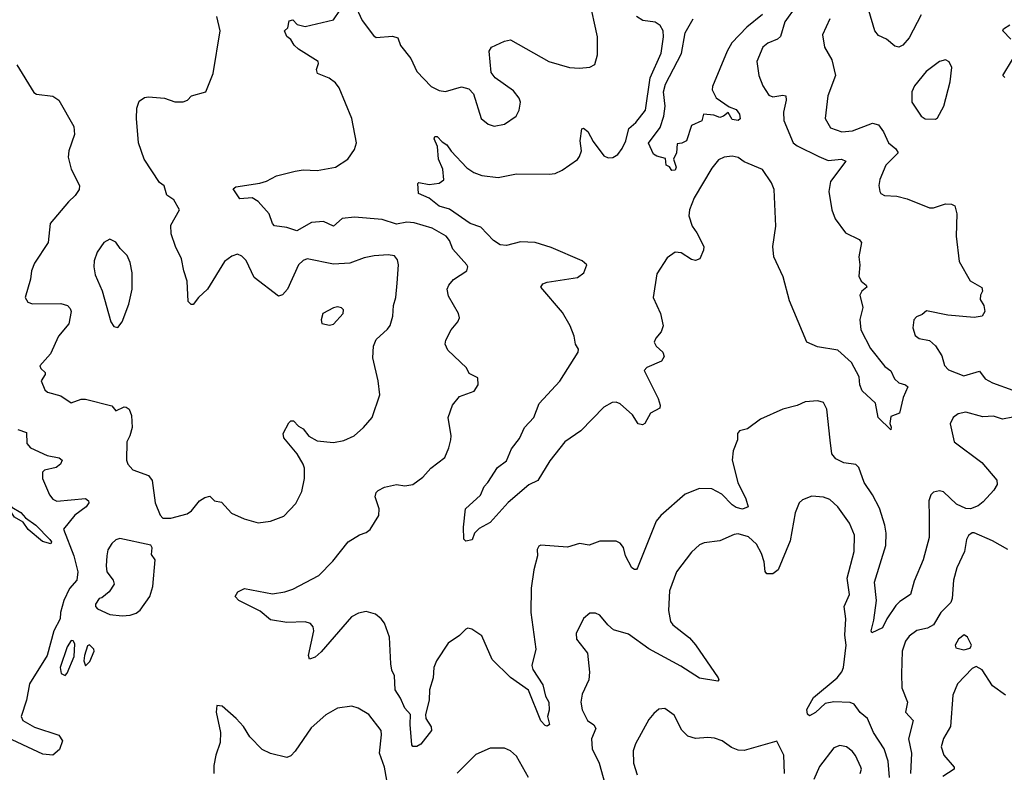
# Model space of a CAD drawing. Extents: x 1771496 to 1971148, y 471553 to 643630.
# Tile 498 of 656: x 1844372 to 1849213, y 616640 to 620340. Entities that reach past the tile are written whole.
import ezdxf

# ---------------------------------------------------------------- set-up
doc = ezdxf.new("R2010")
doc.units = 0

msp = doc.modelspace()

# ---------------------------------------------------------------- linework, layer by layer
at = {"layer": '0CON10XD'}
for points in [[(1846017.9, 620417.9), (1846055.6, 620335.6), (1846111.7, 620261.7), (1846125, 620252.9), (1846205, 620259.2), (1846231.2, 620251.2), (1846245, 620213.3), (1846295, 620148.8), (1846325, 620086), (1846395, 620011.9), (1846435, 619992.5), (1846465, 619986.2), (1846545, 620010), (1846580.5, 620000.5), (1846604, 619975), (1846641.4, 619855), (1846675, 619826), (1846705, 619816), (1846755, 619825.8), (1846813.8, 619865), (1846827.5, 619895), (1846834.2, 619935), (1846827.5, 619955), (1846800.7, 619990.7), (1846710, 620055), (1846690.3, 620080.3), (1846680, 620185), (1846692.5, 620205), (1846755, 620234), (1846785, 620241.2), (1846973.8, 620133.8), (1847075, 620104.2), (1847125, 620102.5), (1847175, 620106.2), (1847200.7, 620119.3), (1847212.3, 620167.7), (1847213.3, 620255), (1847171.8, 620445)], [(1848188.2, 620405), (1848135, 620330), (1848112.5, 620257.5), (1848098, 620245), (1848050, 620225), (1848025.8, 620205), (1847996, 620135), (1848005.8, 620065), (1848025.8, 620015), (1848055, 619968.8), (1848075, 619960), (1848125, 619969.5), (1848140, 619965), (1848140.9, 619945), (1848127.3, 619885), (1848129.1, 619845), (1848175.2, 619735.2), (1848195, 619720), (1848302, 619668), (1848347.1, 619647.1), (1848413.7, 619653.7), (1848434.2, 619645), (1848359.2, 619545), (1848350, 619495), (1848365.4, 619405), (1848381.2, 619361.2), (1848432, 619292), (1848500, 619260), (1848512, 619245), (1848498.8, 619175), (1848503.1, 619135), (1848498.9, 619078.9), (1848509.4, 619055), (1848534.3, 619035), (1848536.9, 619025), (1848512.9, 619005), (1848502.9, 618985), (1848518.1, 618925), (1848503.4, 618866.6), (1848508.2, 618815), (1848555, 618722.9), (1848625.5, 618635.5), (1848655, 618613.3), (1848673.3, 618575), (1848694.3, 618554.3), (1848727.5, 618545), (1848738.8, 618535), (1848716.8, 618483.2), (1848697.5, 618405), (1848655, 618390), (1848651.2, 618355), (1848657.1, 618337.1), (1848655, 618323.3), (1848592.5, 618385), (1848580, 618455), (1848514.5, 618515), (1848503.8, 618545), (1848500.3, 618585), (1848462.9, 618655), (1848395, 618715.8), (1848295, 618732.5), (1848241.9, 618755), (1848157.7, 618957.7), (1848126.5, 619076.6), (1848080.7, 619175), (1848074.5, 619225), (1848090.4, 619325), (1848082.4, 619505), (1848068.6, 619538.6), (1848025, 619603.9), (1847935, 619641.4), (1847905, 619661.8), (1847875, 619669.5), (1847835.8, 619664.2), (1847808.8, 619651.2), (1847775, 619609.4), (1847688.1, 619465), (1847665.7, 619405), (1847661.4, 619375), (1847677.8, 619325), (1847702, 619292), (1847735.6, 619225), (1847735, 619207.5), (1847715.8, 619165), (1847695, 619156.9), (1847675, 619160.6), (1847625, 619194.4), (1847595, 619197.1), (1847555, 619170), (1847505, 619091.2), (1847487.5, 618975), (1847522.2, 618895), (1847535.8, 618835), (1847526.7, 618805), (1847500, 618775), (1847491.2, 618755), (1847502, 618735), (1847534, 618705), (1847541.2, 618685), (1847527.9, 618662.1), (1847455, 618630), (1847442.2, 618615), (1847511.7, 618478.3), (1847521.2, 618445), (1847519.2, 618430.8), (1847474.4, 618405.6), (1847445.6, 618354.4), (1847435, 618348), (1847413.3, 618353.3), (1847385, 618396.9), (1847325, 618451.4), (1847305, 618460), (1847285, 618458), (1847245, 618435.3), (1847131, 618319), (1847052.9, 618265), (1846978, 618172), (1846919.2, 618075), (1846875, 618052.7), (1846773.3, 617966.8), (1846685, 617868.8), (1846630.5, 617839.5), (1846607.5, 617815), (1846597, 617783), (1846566.4, 617776.4), (1846556.2, 617786.2), (1846554.6, 617845), (1846563.8, 617935), (1846637.9, 618002.1), (1846656, 618045), (1846674, 618065), (1846722.2, 618137.8), (1846765, 618172), (1846790.2, 618229.8), (1846829.4, 618280.6), (1846854.5, 618335), (1846900, 618385), (1846926.4, 618453.6), (1847027.6, 618562.4), (1847118.8, 618705), (1847119.6, 618719.6), (1847105.7, 618745), (1847098, 618785), (1847078, 618835), (1847041.1, 618901.1), (1846934, 619025), (1846945, 619042), (1846965, 619050), (1847115, 619072.5), (1847145.8, 619095), (1847160, 619135), (1847138, 619155), (1846985, 619219.5), (1846905.8, 619244.2), (1846835, 619248.6), (1846765, 619230.2), (1846735, 619233.4), (1846702.4, 619255), (1846639.8, 619319.8), (1846587.3, 619337.3), (1846485, 619408.2), (1846435, 619423.8), (1846385, 619463.1), (1846333.3, 619485), (1846330, 619535), (1846335, 619540), (1846385, 619530), (1846435, 619536.7), (1846457.5, 619552.5), (1846452.5, 619605), (1846431.4, 619655), (1846426.1, 619716.1), (1846410, 619755), (1846412.5, 619765), (1846425, 619766.2), (1846448.8, 619738.8), (1846472, 619725), (1846493.2, 619693.2), (1846571.4, 619611.4), (1846605, 619589.2), (1846645, 619574.2), (1846725, 619564.3), (1846815, 619582.2), (1846975, 619580.6), (1847005, 619584.4), (1847039.7, 619600.3), (1847115, 619653.3), (1847125, 619667.5), (1847134.1, 619695.9), (1847128.1, 619745), (1847136.2, 619803.8), (1847145, 619806), (1847165, 619790.8), (1847191, 619741), (1847245, 619670.5), (1847265, 619660.4), (1847288.2, 619661.8), (1847313.3, 619676.7), (1847335, 619707.5), (1847352.1, 619745), (1847367.9, 619805), (1847400.9, 619835), (1847448.5, 619895), (1847471.5, 620055), (1847526.1, 620175), (1847537.3, 620255), (1847535.6, 620285), (1847520.9, 620310.9), (1847497.3, 620327.3), (1847435.5, 620335.5), (1847405.5, 620355.5)], [(1845605, 617874.3), (1845670.3, 617899.7), (1845729.1, 617960.9), (1845758.8, 618021.2), (1845772, 618085), (1845772, 618135), (1845766, 618155), (1845736.9, 618205), (1845671.2, 618285), (1845666.7, 618305), (1845695, 618357.5), (1845705, 618367.5), (1845718.3, 618368.3), (1845742.1, 618342.1), (1845765, 618328), (1845793, 618293), (1845835, 618270), (1845915, 618261.1), (1845965, 618270.5), (1846017.1, 618295), (1846063.3, 618335), (1846105.7, 618385), (1846143.3, 618495), (1846134.4, 618565), (1846108.3, 618678.3), (1846111.2, 618735), (1846125, 618767.5), (1846181.2, 618818.8), (1846193, 618837), (1846206.8, 618883.2), (1846209.6, 618935), (1846221.5, 618975), (1846228.5, 619045), (1846234.2, 619135), (1846229.4, 619159.4), (1846215, 619178.8), (1846184.2, 619184.2), (1846115, 619179.4), (1846065, 619168.5), (1845995, 619143.1), (1845915, 619137.9), (1845785, 619164.3), (1845765, 619155.8), (1845742.9, 619135), (1845689.4, 619015), (1845665, 618987.5), (1845645, 618981.4), (1845525, 619072), (1845485, 619156.2), (1845465, 619178), (1845442.7, 619187.3), (1845415, 619178), (1845379.1, 619150.9), (1845296, 619015), (1845251.2, 618975), (1845225, 618940), (1845215, 618940), (1845200, 618955), (1845195.8, 619054.2), (1845178.6, 619105), (1845168.1, 619165), (1845138.6, 619225), (1845117.3, 619287.3), (1845115, 619330), (1845157.5, 619405), (1845130, 619455), (1845095, 619476.7), (1845082.5, 619522.5), (1845058.9, 619538.9), (1844984.2, 619655), (1844956.7, 619735), (1844945.8, 619855), (1844947.1, 619905), (1844959.7, 619940.3), (1844985, 619957.5), (1845005, 619960.8), (1845083.9, 619953.9), (1845135, 619936.7), (1845175, 619936.2), (1845197.5, 619945), (1845217.5, 619965), (1845287.5, 619985), (1845324, 620075), (1845357.8, 620285), (1845340.9, 620355)], [(1848843.7, 617896.3), (1848843.8, 617795), (1848815.3, 617684.7), (1848770.5, 617579.5), (1848751.4, 617515), (1848699.5, 617480.5), (1848680, 617460), (1848636, 617395), (1848615, 617350), (1848562.5, 617325), (1848559.2, 617335), (1848572.4, 617387.6), (1848584.2, 617485), (1848575.4, 617575), (1848631.6, 617755), (1848632.7, 617815), (1848626.2, 617855), (1848599.3, 617939.3), (1848564.7, 618004.7), (1848523.6, 618065), (1848498.7, 618138.7), (1848482.9, 618152.9), (1848425, 618162), (1848385, 618180.6), (1848366.1, 618206.1), (1848357.8, 618272.2), (1848340, 618425), (1848325, 618457.5), (1848295.9, 618465.9), (1848235, 618461.2), (1848195, 618444), (1848125, 618426), (1848015, 618376.7), (1847950.7, 618329.3), (1847911.7, 618318.3), (1847901.2, 618305), (1847901.2, 618275), (1847880.3, 618219.7), (1847875.8, 618174.2), (1847902.7, 618065), (1847943.3, 617985), (1847954.2, 617945), (1847926.7, 617933.3), (1847895, 617941.2), (1847874.8, 617954.8), (1847825, 618008.2), (1847775, 618033.5), (1847714.5, 618035.5), (1847645, 618007.5), (1847525, 617902.9), (1847501.5, 617875), (1847410, 617645), (1847405, 617637.5), (1847395, 617636.7), (1847381.2, 617645), (1847351.4, 617705), (1847340.8, 617745), (1847325, 617766), (1847305, 617775.8), (1847224.3, 617775.7), (1847172.7, 617757.3), (1847125, 617765.5), (1847065, 617747.1), (1846935, 617756.7), (1846925, 617752.5), (1846916.7, 617735), (1846918, 617705), (1846899.5, 617635), (1846886.2, 617545), (1846885.4, 617425), (1846909.7, 617245), (1846890.4, 617165), (1846895.4, 617145), (1846945, 617070), (1846957.5, 617015), (1846974.5, 616985), (1846975.5, 616945), (1846967.5, 616915), (1846977.5, 616875), (1846965, 616867.5), (1846955, 616870), (1846935, 616893.8), (1846873.4, 617043.4), (1846785, 617106.2), (1846695.2, 617195.2), (1846645, 617311.4), (1846595, 617344), (1846575, 617348.8), (1846565, 617343.3), (1846535, 617312), (1846478.8, 617275), (1846421.1, 617188.9), (1846408.9, 617155), (1846404.4, 617105), (1846387.5, 617045), (1846385.7, 616995), (1846367.5, 616925), (1846369.2, 616905), (1846395, 616863.3), (1846397.1, 616845), (1846345, 616778.8), (1846325, 616766.7), (1846305, 616767.5), (1846300, 616775), (1846292, 616875), (1846294, 616925), (1846265.8, 616955), (1846244.6, 617004.6), (1846218.1, 617045), (1846214.2, 617115), (1846201.9, 617141.9), (1846196.9, 617173.1), (1846190, 617305), (1846165, 617373.3), (1846150, 617395), (1846121.7, 617418.3), (1846075, 617431.2), (1846037.7, 617422.3), (1846003.8, 617405), (1845855, 617232.9), (1845825, 617206), (1845796.7, 617196.7), (1845792.5, 617215), (1845817.8, 617335), (1845814.2, 617355), (1845801.3, 617371.3), (1845775, 617380), (1845685, 617376.7), (1845605, 617389.1), (1845555, 617432.2), (1845450, 617485), (1845431.2, 617505), (1845445, 617527.5), (1845477, 617543), (1845615, 617518.1), (1845675, 617526.9), (1845715, 617540), (1845842.4, 617607.6), (1845911.3, 617678.7), (1845986.8, 617773.2), (1846042.7, 617807.3), (1846075, 617818.8), (1846095, 617833.3), (1846137.3, 617902.7), (1846139.2, 617935), (1846119.2, 617995), (1846124, 618015), (1846135, 618026.2), (1846165, 618041.2), (1846225, 618055.8), (1846265, 618049.2), (1846305.7, 618054.3), (1846355, 618091.2), (1846393.3, 618135), (1846462, 618188), (1846482.9, 618235), (1846492, 618275), (1846494, 618295), (1846478, 618385), (1846500, 618445), (1846535, 618488), (1846606.8, 618513.2), (1846625.8, 618544.2), (1846625, 618580), (1846581.4, 618601.4), (1846568.3, 618628.3), (1846477.5, 618715), (1846463.8, 618745), (1846468, 618765), (1846494, 618815), (1846526, 618855), (1846534, 618875), (1846530, 618895), (1846480.9, 618980.9), (1846474.4, 619015.6), (1846482, 619035), (1846505, 619062), (1846571.2, 619105), (1846576, 619125), (1846570.8, 619135), (1846501.1, 619211.1), (1846484.6, 619254.6), (1846469.2, 619275), (1846400, 619315), (1846311.6, 619341.6), (1846275, 619345.3), (1846225, 619334.3), (1846155, 619358.2), (1846018.5, 619368.5), (1845957.6, 619362.4), (1845915, 619324.4), (1845865, 619347.7), (1845806.2, 619343.8), (1845735, 619302.6), (1845685, 619318.8), (1845625, 619327.1), (1845615, 619338.8), (1845598.9, 619385), (1845545, 619445.6), (1845515, 619463.6), (1845455, 619460), (1845421.9, 619508.1), (1845435, 619519.1), (1845553.4, 619536.6), (1845585, 619545.8), (1845635, 619572), (1845725.7, 619595.7), (1845765, 619601.1), (1845835, 619598.9), (1845925, 619615.7), (1845986, 619655), (1846017.9, 619702.1), (1846028.6, 619735), (1846005.6, 619855), (1845943.1, 620005), (1845925, 620030), (1845893.2, 620053.2), (1845836.1, 620076.1), (1845831.2, 620095), (1845842, 620125), (1845840, 620135), (1845743.6, 620195), (1845721.9, 620215), (1845705, 620242.5), (1845685, 620257.5), (1845673.3, 620285), (1845690.7, 620299.3), (1845696.7, 620335), (1845715, 620340), (1845736.4, 620316.4), (1845775, 620306.7), (1845915, 620338.8), (1845945.8, 620385)], [(1848024.5, 620365), (1847947.1, 620302.9), (1847873.9, 620226.1), (1847850, 620185), (1847777.9, 620012.1), (1847776.9, 619995), (1847796.5, 619956.5), (1847860.9, 619910.9), (1847895, 619899.1), (1847911.9, 619875), (1847915, 619852.5), (1847905, 619844), (1847875, 619850), (1847855, 619883.3), (1847833.3, 619865), (1847815, 619860), (1847785, 619871.2), (1847733.9, 619876.1), (1847726.4, 619843.6), (1847675, 619820), (1847650, 619745), (1847627, 619733), (1847605, 619730), (1847602, 619685), (1847586.7, 619655), (1847599.2, 619615), (1847595, 619600), (1847579.3, 619599.3), (1847566.4, 619616.4), (1847550, 619625), (1847548.3, 619658.3), (1847505, 619668.8), (1847488.8, 619678.8), (1847463.3, 619733.3), (1847520.6, 619809.4), (1847540, 619865), (1847545.5, 619915), (1847537.5, 619985), (1847547.6, 620022.4), (1847626.5, 620173.5), (1847644.1, 620275.9), (1847683.1, 620345)], [(1848805.3, 620364.7), (1848745, 620251.4), (1848715, 620214.3), (1848695, 620204.3), (1848675, 620210), (1848635, 620244.2), (1848595, 620262), (1848577.5, 620285), (1848547.1, 620385)], [(1848355, 620344), (1848320, 620265), (1848330, 620205), (1848365, 620142.5), (1848383.1, 620065), (1848345.5, 619965), (1848332.5, 619855), (1848358.1, 619808.1), (1848415, 619789.2), (1848466.5, 619793.5), (1848565, 619831.1), (1848595, 619823.8), (1848619.4, 619789.4), (1848643.6, 619735), (1848680, 619705), (1848691.5, 619685), (1848631.1, 619625), (1848602.2, 619555), (1848596.9, 619525), (1848600.8, 619495), (1848606.2, 619485), (1848625, 619475.7), (1848685, 619472.2), (1848735, 619459.5), (1848845, 619415.6), (1848865, 619415.6), (1848925, 619434), (1848953.8, 619433.8), (1848970, 619425), (1848980, 619385), (1848977.1, 619275), (1848992, 619152), (1849045.7, 619055.7), (1849102.7, 619022.7), (1849106.2, 619005), (1849096, 618985), (1849094.2, 618965), (1849112, 618935), (1849117.1, 618905), (1849105, 618882.5), (1849065, 618875.6), (1848935, 618886.9), (1848831.2, 618908.8), (1848809.2, 618890.8), (1848781.2, 618878.8), (1848768.8, 618865), (1848763.3, 618825), (1848775, 618787.5), (1848795, 618772), (1848845, 618762.5), (1848875, 618737.5), (1848907, 618687), (1848919.7, 618639.7), (1848938.8, 618618.8), (1849015, 618588.9), (1849092.3, 618612.3), (1849119.2, 618575), (1849155.3, 618555.3), (1849255, 618519.4)], [(1849245, 620244.3), (1849206, 620285), (1849208.8, 620295), (1849240.8, 620315)], [(1844358.6, 620118.6), (1844441.5, 619981.5), (1844455, 619974.4), (1844534.6, 619964.6), (1844564.4, 619945), (1844638.6, 619815), (1844640.8, 619775), (1844614.3, 619695.7), (1844610, 619665), (1844625.8, 619605), (1844666, 619525), (1844664, 619505), (1844644, 619475), (1844612, 619445), (1844522.3, 619337.7), (1844512.5, 619245), (1844445, 619143.3), (1844430, 619105), (1844424.3, 619065), (1844398.8, 618975), (1844411.7, 618951.7), (1844435, 618943.8), (1844575, 618944.2), (1844606.2, 618935), (1844620.9, 618920.9), (1844625.7, 618905), (1844612.9, 618845), (1844562.9, 618785), (1844523, 618697), (1844471.2, 618638.8), (1844476.2, 618625), (1844496.7, 618605), (1844496.7, 618595), (1844477.5, 618565), (1844495, 618520), (1844508.3, 618508.3), (1844575, 618490.8), (1844625, 618456.7), (1844675, 618473.8), (1844695, 618473.8), (1844825, 618441.2), (1844845, 618416.7), (1844885, 618436.2), (1844895.9, 618435.9), (1844910, 618425), (1844922, 618395), (1844924.2, 618335), (1844914.3, 618295), (1844899.2, 618265), (1844896.7, 618175), (1844904.2, 618154.2), (1844927.7, 618127.7), (1845005, 618100), (1845023.3, 618075), (1845037.5, 617965), (1845062.5, 617905), (1845075, 617890), (1845115, 617890), (1845195, 617910), (1845216.7, 617925), (1845256.1, 617973.9), (1845281.7, 617991.7), (1845307, 617997), (1845330, 617975), (1845365, 617967.5), (1845414.2, 617914.2), (1845475, 617886), (1845545, 617866), (1845605, 617874.3)], [(1848875, 619851.2), (1848885, 619857.5), (1848916.2, 619915), (1848947.1, 620035), (1848955.8, 620105), (1848943, 620133), (1848925, 620142.5), (1848895, 620134.2), (1848828.8, 620085), (1848772.5, 620015), (1848759.2, 619985), (1848758, 619935), (1848805, 619866.2), (1848825, 619852), (1848875, 619851.2)], [(1849215.7, 620055.7), (1849206.2, 620065), (1849253.3, 620145)], [(1844855, 618827.1), (1844875.9, 618854.1), (1844908.8, 618941.2), (1844924.4, 619015), (1844924.6, 619095), (1844915, 619146.7), (1844900.7, 619180.7), (1844866.2, 619215), (1844845, 619246.2), (1844815, 619260.8), (1844785, 619244.2), (1844752.6, 619197.4), (1844738.5, 619155), (1844736.5, 619125), (1844742.5, 619085), (1844777.8, 619007.8), (1844820, 618855), (1844835, 618832.5), (1844855, 618827.1)], [(1845895, 618838.8), (1845915, 618843.3), (1845962.5, 618895), (1845964.1, 618914.1), (1845954.2, 618924.2), (1845935, 618928.6), (1845915, 618924.3), (1845862.5, 618895), (1845854, 618865), (1845857, 618847), (1845895, 618838.8)], [(1849255, 618385.4), (1849205, 618376.2), (1849160.6, 618390.6), (1849107.9, 618387.9), (1849025, 618410), (1848987.3, 618402.7), (1848961.4, 618385), (1848946.9, 618353.1), (1848967.1, 618265), (1849103.3, 618163.3), (1849176.7, 618076.7), (1849178.3, 618055), (1849162.3, 618027.7), (1849109.6, 617970.4), (1849085, 617950), (1849047.5, 617935), (1849025, 617937.1), (1848978.4, 617958.4), (1848915, 618018.2), (1848895, 618023.5), (1848865, 618017.5), (1848851.4, 618005), (1848841.8, 617975), (1848843.7, 617896.3)], [(1844362.9, 618325), (1844405, 618310.8), (1844406.2, 618256.2), (1844425.7, 618235), (1844507.7, 618197.7), (1844566.5, 618186.5), (1844580.5, 618175), (1844572.2, 618155), (1844551.1, 618138.9), (1844494.7, 618125.3), (1844483.3, 618115), (1844484.6, 618085), (1844518.8, 618005), (1844535, 617983.3), (1844555, 617973.8), (1844695, 617986.7), (1844710.9, 617975), (1844711.5, 617965), (1844698.9, 617945), (1844643.1, 617905), (1844586.7, 617835), (1844638.4, 617705), (1844658.1, 617625), (1844652.7, 617585), (1844616.5, 617543.5), (1844589.5, 617485), (1844572.6, 617425), (1844571, 617395), (1844539.5, 617335), (1844506.2, 617215), (1844420.2, 617075), (1844405.2, 616995), (1844379.7, 616915), (1844387.3, 616895), (1844445, 616861.3), (1844565, 616821.9), (1844582.2, 616795), (1844568, 616752), (1844535, 616724), (1844485, 616729.5), (1844285, 616822.6)], [(1844525, 617762.5), (1844484.8, 617774.8), (1844414.1, 617834.1), (1844389.3, 617869.3), (1844346.4, 617895), (1844321.4, 617931.4), (1844291.5, 617955), (1844240.7, 618019.3), (1844247.5, 618022.5), (1844275, 618012.2), (1844333.3, 617943.3), (1844377.3, 617917.3), (1844401.1, 617891.1), (1844450.5, 617855), (1844520.7, 617785), (1844527.6, 617772.4), (1844525, 617762.5)], [(1848649.2, 616615), (1848642.4, 616695), (1848622.7, 616755), (1848569.8, 616835), (1848540, 616905), (1848504.2, 616934.2), (1848475, 616974.4), (1848455, 616983.6), (1848375, 616986), (1848331.8, 616978.2), (1848285, 616934.4), (1848255, 616918), (1848245, 616926.7), (1848241.8, 616948.2), (1848275, 617008.1), (1848391.5, 617105), (1848415.2, 617134.8), (1848423.3, 617155), (1848435.4, 617265.4), (1848428.9, 617315), (1848434.4, 617395), (1848426.7, 617455), (1848452.9, 617515), (1848440, 617595), (1848474.5, 617725), (1848476.4, 617806.4), (1848452.5, 617865), (1848394.5, 617944.5), (1848355, 617981.9), (1848325, 617992.2), (1848267, 617997), (1848220.9, 617979.1), (1848204, 617965), (1848184.6, 617915.4), (1848161.2, 617778.8), (1848101.9, 617635), (1848075, 617615.6), (1848045, 617616), (1848036.8, 617626.8), (1848032.3, 617675), (1848020, 617715), (1847995, 617762.2), (1847955, 617798.5), (1847905, 617813.1), (1847885, 617810), (1847815, 617778.1), (1847737.7, 617767.7), (1847715, 617758), (1847675, 617722.5), (1847601.1, 617625), (1847567, 617533), (1847562.1, 617435), (1847572.3, 617382.3), (1847583.3, 617365), (1847665, 617300.5), (1847695, 617266.9), (1847806.2, 617105), (1847810, 617095), (1847805, 617087.5), (1847715, 617103.5), (1847622.4, 617162.4), (1847465, 617246.9), (1847365, 617319.2), (1847291.2, 617341.2), (1847263.3, 617365), (1847225, 617412.5), (1847203, 617423), (1847175, 617422.5), (1847145, 617396.2), (1847107.7, 617322.3), (1847110, 617295), (1847163.8, 617225), (1847173, 617133), (1847171.1, 617095), (1847136.9, 617025), (1847130.5, 616985), (1847137.3, 616947.3), (1847164.3, 616895), (1847195, 616872.9), (1847205.4, 616855.4), (1847183.8, 616805), (1847186.4, 616755), (1847220.6, 616685), (1847257.2, 616555)], [(1844875, 617408.8), (1844915, 617412.5), (1844945, 617422), (1844965, 617438), (1845011.2, 617505), (1845026.1, 617553.9), (1845037.5, 617685), (1845020.7, 617710.7), (1845023, 617743), (1845016.2, 617756.2), (1844865, 617789.2), (1844845, 617782.9), (1844825.7, 617765), (1844805.7, 617734.3), (1844800, 617705), (1844796.5, 617655), (1844801.1, 617625), (1844830.8, 617585), (1844836.7, 617565), (1844811.9, 617528.1), (1844775, 617497.5), (1844762.5, 617495), (1844745, 617467.5), (1844744, 617455), (1844755, 617443.3), (1844815, 617416.2), (1844875, 617408.8)], [(1849230.5, 617735), (1849155, 617778.2), (1849065, 617817.1), (1849055, 617817.1), (1849038, 617805), (1849027.5, 617785), (1849017.8, 617725), (1848980.4, 617645), (1848963.8, 617585), (1848957.7, 617495), (1848950, 617475), (1848900.9, 617425), (1848865.4, 617365), (1848835, 617349.4), (1848783.4, 617336.6), (1848745, 617310), (1848727.1, 617285), (1848711.9, 617235), (1848708.2, 617125), (1848709.1, 617055), (1848736.7, 616985), (1848727.5, 616935), (1848764.5, 616895), (1848742.5, 616805), (1848756.4, 616735), (1848751.5, 616635)], [(1849015, 617242.5), (1849045, 617250), (1849052.5, 617265), (1849032.5, 617305), (1849016.7, 617316.7), (1848988.8, 617295), (1848972.5, 617265), (1848975, 617252.5), (1849015, 617242.5)], [(1844595, 617116.7), (1844605, 617126.7), (1844639.8, 617210.2), (1844642.5, 617272.5), (1844635, 617286.2), (1844625, 617288), (1844605, 617256.2), (1844571.4, 617155), (1844576.2, 617126.2), (1844595, 617116.7)], [(1844695, 617163.3), (1844716, 617185), (1844738, 617235), (1844736.2, 617245), (1844715, 617266.2), (1844705, 617262.5), (1844690.8, 617215), (1844687.7, 617187.7), (1844695, 617163.3)], [(1849219.8, 617019.8), (1849155, 617066), (1849105, 617143.3), (1849075, 617160), (1849055, 617150), (1848983.3, 617075), (1848960.9, 617019.1), (1848948.5, 616865), (1848914, 616806), (1848903.5, 616765), (1848915.6, 616725), (1848967.1, 616665), (1848967.1, 616655), (1848911.1, 616618.9)], [(1846185.3, 616555), (1846165.5, 616665.5), (1846140.6, 616735), (1846151.4, 616825), (1846148.6, 616845), (1846088, 616925), (1846035.6, 616955.6), (1846005, 616965.8), (1845935, 616955.6), (1845876.6, 616923.4), (1845805, 616858), (1845726.4, 616743.6), (1845705, 616721.4), (1845685, 616712.9), (1845605, 616732), (1845565, 616752), (1845504, 616815), (1845472, 616865), (1845436.2, 616905), (1845367.5, 616965), (1845341.7, 616968.3), (1845337.5, 616935), (1845360, 616835), (1845357, 616787), (1845336.7, 616725), (1845326.4, 616673.6), (1845326.2, 616635)], [(1848131.9, 616635), (1848129.4, 616725), (1848095, 616792.5), (1847935, 616747.9), (1847905, 616748.5), (1847871.8, 616761.8), (1847826.2, 616795), (1847788, 616808), (1847755, 616811.5), (1847695, 616805.6), (1847657.9, 616817.9), (1847627.4, 616847.4), (1847590.3, 616920.3), (1847545, 616953.3), (1847515, 616950), (1847490.5, 616929.5), (1847465, 616900), (1847400.2, 616779.8), (1847388.1, 616745), (1847390, 616685), (1847408, 616628)], [(1848504, 616635), (1848510.8, 616655), (1848508, 616665), (1848482, 616722), (1848465, 616744), (1848436.7, 616765), (1848405, 616771.4), (1848375, 616761.2), (1848305, 616669.2), (1848277.5, 616605)], [(1846873.9, 616613.9), (1846815, 616719.2), (1846785.4, 616745.4), (1846755, 616758.6), (1846685, 616759.4), (1846615, 616727.8), (1846523.6, 616636.4)]]:
    msp.add_lwpolyline(points, dxfattribs=at)

doc.saveas('drawing.dxf')
